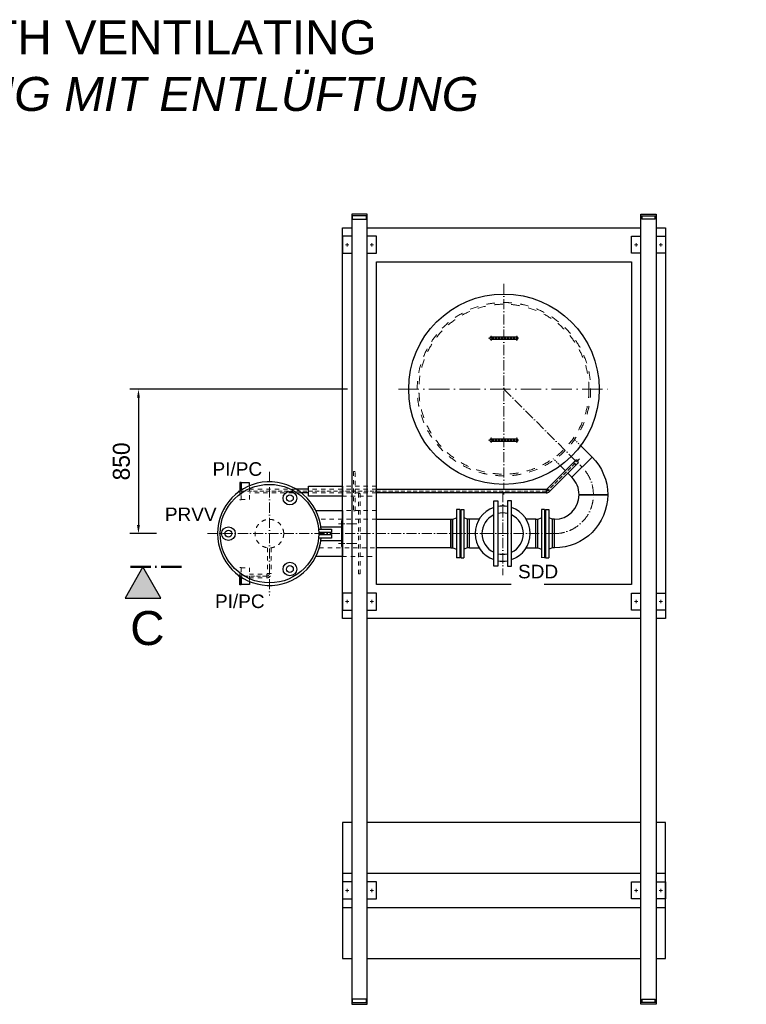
# Model space of a CAD drawing. Header units: millimetres. Extents: x -48448 to 452754, y -13941 to 17062.
# Tile 456 of 458: x 27599 to 31871, y 2246 to 8040. Entities that reach past the tile are written whole.
import ezdxf

# ---------------------------------------------------------------- set-up
doc = ezdxf.new("R2010")
doc.units = ezdxf.units.MM
doc.linetypes.add('ACAD_ISO10W100', pattern=[18, 12, -3, 0, -3])
doc.linetypes.add('JIS_02_1.0', pattern=[2, 1, -1])
doc.layers.add('Bemaßung', color=7, linetype='Continuous', lineweight=13)
doc.layers.add('Beschriftung', color=7, linetype='Continuous')
doc.styles.add('LBB3.5M1000', font='isocp.shx', dxfattribs={"height": 3.5})
doc.dimstyles.new('DIN', dxfattribs={"dimtxt": 2.5, "dimasz": 2.5, "dimexe": 1.25, "dimexo": 0.625, "dimtad": 1, "dimtih": 1, "dimdec": 4, "dimdsep": 46, "dimlunit": 6, "dimtxsty": 'Standard', "dimcen": 2.5, "dimadec": 0, "dimazin": 0, "dimtfac": 1, "dimtdec": 4, "dimtmove": 0, "dimatfit": 3, "dimfxl": 0, "dimtvp": 1, "dimtolj": 1, "dimtzin": 0, "dimarcsym": 0})

# ---------------------------------------------------------------- blocks, each defined once
blk = doc.blocks.new('*D34')
at = {"layer": 'Bemaßung', "color": 0, "lineweight": -2, "transparency": 16777216}
for p, q in [((29525.5, 5865.9), (28247.1, 5865.9)), ((28297.1, 5815.9), (28297.1, 5065.9)), ((28403.7, 5015.9), (28247.1, 5015.9))]:
    blk.add_line(p, q, dxfattribs=at)
at = {"layer": 'Bemaßung', "color": 0, "transparency": 16777216}
for points in [[(28288.8, 5815.9), (28305.5, 5815.9), (28297.1, 5865.9)], [(28288.8, 5065.9), (28305.5, 5065.9), (28297.1, 5015.9)]]:
    blk.add_solid(points, dxfattribs=at)
at = {"layer": 'DEFPOINTS', "color": 0, "transparency": 16777216}
for p in [(29825.5, 5865.9), (28297.1, 5015.9), (28703.7, 5015.9)]:
    blk.add_point(p, dxfattribs=at)
at = {"layer": 'Bemaßung', "color": 0, "transparency": 16777216, "insert": (28197.1, 5440.9), "char_height": 100, "attachment_point": 5, "rotation": 90}
blk.add_mtext('\\A1;850', dxfattribs=at)

msp = doc.modelspace()

# ---------------------------------------------------------------- hatches: boundary and pattern name
at = {"layer": 'Bemaßung'}
h = msp.add_hatch(color=256, dxfattribs=at)
h.dxf.hatch_style = 1
h.paths.add_polyline_path([(28429.616, 4636.351), (28323.878, 4819.495), (28218.14, 4636.351)])

# ---------------------------------------------------------------- linework, layer by layer
for p, q in [((29641.179, 6895.869), (29551.179, 6895.869)), ((29551.179, 6895.869), (29551.179, 6190.019)), ((29641.179, 6190.019), (29641.179, 6895.869)), ((31251.179, 6895.869), (31341.179, 6895.869)), ((31251.179, 2245.869), (31251.179, 6895.869)), ((31341.179, 6895.869), (31341.179, 2245.869)), ((29641.179, 6885.869), (29551.179, 6885.869)), ((29556.179, 6865.869), (29556.179, 6885.869)), ((29556.179, 6865.869), (29636.179, 6865.869)), ((29636.179, 6885.869), (29636.179, 6865.869)), ((31251.179, 6885.869), (31341.179, 6885.869)), ((31256.179, 6885.869), (31256.179, 6865.869)), ((31336.179, 6865.869), (31256.179, 6865.869)), ((31336.179, 6865.869), (31336.179, 6885.869)), ((29551.179, 6190.019), (29551.179, 2245.869)), ((29641.179, 2245.869), (29641.179, 6190.019)), ((30371.179, 6173.869), (30521.179, 6173.869)), ((30521.179, 6157.869), (30371.179, 6157.869)), ((30371.179, 5573.869), (30521.179, 5573.869)), ((30521.179, 5557.869), (30371.179, 5557.869)), ((30964.755, 5466.299), (30897.166, 5533.888)), ((30866.175, 5445.873), (30698.285, 5277.983)), ((30881.236, 5430.812), (30713.346, 5262.922)), ((30806.672, 5386.37), (30778.16, 5414.882)), ((30855.109, 5434.807), (30870.17, 5419.746)), ((30845.749, 5347.293), (30821.733, 5371.309)), ((29296.179, 5276.519), (29225.566, 5276.519)), ((29696.179, 5276.519), (30694.749, 5276.519)), ((30694.749, 5276.519), (30694.749, 5255.219)), ((30713.346, 5262.922), (30698.285, 5277.983)), ((29296.179, 5255.219), (29256.22, 5255.219)), ((30694.749, 5255.219), (29696.179, 5255.219)), ((30186.325, 5158.369), (30167.325, 5158.369)), ((30167.325, 5158.369), (30167.325, 4873.369)), ((30186.325, 5158.369), (30186.325, 4873.369)), ((30192.325, 5158.369), (30192.325, 4873.369)), ((30192.325, 5158.369), (30211.325, 5158.369)), ((30211.325, 5158.369), (30211.325, 4873.369)), ((30685.325, 5158.369), (30666.325, 5158.369)), ((30666.325, 5158.369), (30666.325, 4873.369)), ((30685.325, 5158.369), (30685.325, 4873.369)), ((30691.325, 5158.369), (30691.325, 4873.369)), ((30691.325, 5158.369), (30710.325, 5158.369)), ((30710.325, 5158.369), (30710.325, 4873.369)), ((30134.325, 5100.019), (30146.325, 5100.019)), ((30134.325, 4931.719), (30134.325, 5100.019)), ((30146.325, 5100.019), (30167.325, 5107.869)), ((30146.325, 4931.719), (30146.325, 5100.019)), ((30189.325, 5121.869), (30186.325, 5121.869)), ((30189.325, 5121.869), (30189.325, 4909.869)), ((30189.325, 5121.869), (30189.325, 4909.869)), ((30189.325, 5121.869), (30192.325, 5121.869)), ((30232.325, 5100.019), (30211.325, 5107.869)), ((30244.325, 5100.019), (30232.325, 5100.019)), ((30232.325, 4931.719), (30232.325, 5100.019)), ((30244.325, 4931.719), (30244.325, 5100.019)), ((30300.395, 5100.019), (30244.325, 5100.019)), ((30633.325, 5100.019), (30577.254, 5100.019)), ((30633.325, 5100.019), (30645.325, 5100.019)), ((30633.325, 4931.719), (30633.325, 5100.019)), ((30645.325, 5100.019), (30666.325, 5107.869)), ((30645.325, 4931.719), (30645.325, 5100.019)), ((30688.325, 5121.869), (30685.325, 5121.869)), ((30688.325, 5121.869), (30688.325, 4909.869)), ((30688.325, 5121.869), (30691.325, 5121.869)), ((30688.325, 5121.869), (30688.325, 4909.869)), ((30731.325, 5100.019), (30710.325, 5107.869)), ((30743.325, 5100.019), (30731.325, 5100.019)), ((30731.325, 4931.719), (30731.325, 5100.019)), ((29369.545, 5055.869), (29491.179, 5055.869)), ((29369.545, 4975.869), (29491.179, 4975.869)), ((30134.325, 4931.719), (30146.325, 4931.719)), ((30146.325, 4931.719), (30167.325, 4923.869)), ((30232.325, 4931.719), (30211.325, 4923.869)), ((30244.325, 4931.719), (30232.325, 4931.719)), ((30244.325, 4931.719), (30300.395, 4931.719)), ((30577.254, 4931.719), (30633.325, 4931.719)), ((30633.325, 4931.719), (30645.325, 4931.719)), ((30645.325, 4931.719), (30666.325, 4923.869)), ((30731.325, 4931.719), (30710.325, 4923.869)), ((30743.325, 4931.719), (30731.325, 4931.719)), ((30186.325, 4873.369), (30167.325, 4873.369)), ((30189.325, 4909.869), (30186.325, 4909.869)), ((30189.325, 4909.869), (30192.325, 4909.869)), ((30192.325, 4873.369), (30211.325, 4873.369)), ((30685.325, 4873.369), (30666.325, 4873.369)), ((30688.325, 4909.869), (30685.325, 4909.869)), ((30688.325, 4909.869), (30691.325, 4909.869)), ((30691.325, 4873.369), (30710.325, 4873.369)), ((29556.179, 2255.869), (29556.179, 2275.869)), ((29636.179, 2275.869), (29556.179, 2275.869)), ((29636.179, 2275.869), (29636.179, 2255.869)), ((31256.179, 2275.869), (31336.179, 2275.869)), ((31256.179, 2275.869), (31256.179, 2255.869)), ((31336.179, 2255.869), (31336.179, 2275.869)), ((29551.179, 2255.869), (29641.179, 2255.869)), ((29551.179, 2245.869), (29641.179, 2245.869)), ((31341.179, 2255.869), (31251.179, 2255.869)), ((31341.179, 2245.869), (31251.179, 2245.869))]:
    msp.add_line(p, q)
at = {"linetype": 'ACAD_ISO10W100', "lineweight": 18, "ltscale": 5}
for p, q in [((29523.679, 6705.869), (29523.679, 6725.869)), ((29668.679, 6705.869), (29668.679, 6725.869)), ((31223.679, 6705.869), (31223.679, 6725.869)), ((31368.679, 6705.869), (31368.679, 6725.869)), ((29513.679, 6715.869), (29533.679, 6715.869)), ((29658.679, 6715.869), (29678.679, 6715.869)), ((31233.679, 6715.869), (31213.679, 6715.869)), ((31378.679, 6715.869), (31358.679, 6715.869)), ((30446.179, 6486.563), (30446.179, 5276.519)), ((30446.179, 5865.869), (30905.252, 5406.796)), ((29067.179, 5379.327), (29067.179, 4652.41)), ((30438.825, 5260.905), (30438.825, 4770.832)), ((29580.992, 5073.369), (29474.42, 5073.369)), ((30743.325, 5015.869), (28703.721, 5015.869)), ((29580.992, 4958.369), (29474.42, 4958.369)), ((29513.679, 4615.869), (29533.679, 4615.869)), ((29523.679, 4605.869), (29523.679, 4625.869)), ((29658.679, 4615.869), (29678.679, 4615.869)), ((29668.679, 4605.869), (29668.679, 4625.869)), ((31233.679, 4615.869), (31213.679, 4615.869)), ((31223.679, 4605.869), (31223.679, 4625.869)), ((31378.679, 4615.869), (31358.679, 4615.869)), ((31368.679, 4605.869), (31368.679, 4625.869)), ((29513.679, 2915.869), (29533.679, 2915.869)), ((29523.679, 2905.869), (29523.679, 2925.869)), ((29658.679, 2915.869), (29678.679, 2915.869)), ((29668.679, 2905.869), (29668.679, 2925.869)), ((31233.679, 2915.869), (31213.679, 2915.869)), ((31223.679, 2905.869), (31223.679, 2925.869)), ((31378.679, 2915.869), (31358.679, 2915.869)), ((31368.679, 2905.869), (31368.679, 2925.869))]:
    msp.add_line(p, q, dxfattribs=at)
at = {"linetype": 'ACAD_ISO10W100', "lineweight": 18}
for p, q in [((30355.878, 6165.869), (30536.481, 6165.869)), ((30371.179, 6150.567), (30371.179, 6181.17)), ((30521.179, 6150.567), (30521.179, 6181.17)), ((30355.878, 5565.869), (30536.481, 5565.869)), ((30371.179, 5550.567), (30371.179, 5581.17)), ((30521.179, 5550.567), (30521.179, 5581.17))]:
    msp.add_line(p, q, dxfattribs=at)
at = {"linetype": 'ACAD_ISO10W100', "lineweight": 18, "ltscale": 10}
for p, q in [((29825.485, 5865.869), (31066.874, 5865.869)), ((30446.179, 5255.219), (30446.179, 5245.174))]:
    msp.add_line(p, q, dxfattribs=at)
at = {"linetype": 'JIS_02_1.0', "lineweight": 18, "ltscale": 7}
for p, q in [((30897.166, 5533.888), (30854.193, 5576.861)), ((30778.16, 5414.882), (30735.187, 5457.855))]:
    msp.add_line(p, q, dxfattribs=at)
at = {"linetype": 'ACAD_ISO10W100', "lineweight": 18, "ltscale": 2}
for p, q in [((30890.697, 5455.334), (30705.816, 5270.452)), ((30694.749, 5265.869), (28882.948, 5265.869)), ((28882.948, 4765.822), (29051.529, 4765.869))]:
    msp.add_line(p, q, dxfattribs=at)
at = {"linetype": 'JIS_02_1.0', "lineweight": 18, "ltscale": 25}
for p, q in [((28949.533, 5276.519), (29225.566, 5276.519)), ((29696.179, 5276.519), (29296.179, 5276.519)), ((29256.22, 5255.219), (28949.533, 5255.219)), ((29696.179, 5255.219), (29296.179, 5255.219)), ((29696.179, 5100.019), (29360.341, 5100.019)), ((29056.529, 4932.395), (29056.529, 4781.519)), ((29077.829, 4932.395), (29077.829, 4781.519)), ((29360.341, 4931.719), (29696.179, 4931.719)), ((28949.533, 4776.519), (29051.529, 4776.519)), ((28949.533, 4755.219), (29051.529, 4755.219)), ((29051.529, 4755.219), (29051.529, 4776.519)), ((29056.529, 4781.519), (29077.829, 4781.519))]:
    msp.add_line(p, q, dxfattribs=at)
at = {"linetype": 'ACAD_ISO10W100', "lineweight": 50, "ltscale": 10}
msp.add_line((28250.315, 4819.495), (28566.918, 4819.495), dxfattribs=at)
for points in [[(29496.179, 6190.019), (29496.179, 6815.869), (29551.179, 6815.869)], [(29641.179, 6815.869), (31251.179, 6815.869)], [(31341.179, 6815.869), (31396.179, 6815.869), (31396.179, 4515.869), (31341.179, 4515.869)], [(29551.179, 6765.869), (29496.179, 6765.869), (29496.179, 6665.869), (29551.179, 6665.869)], [(29641.179, 6665.869), (29696.179, 6665.869), (29696.179, 6765.869), (29641.179, 6765.869)], [(31251.179, 6665.869), (31196.179, 6665.869), (31196.179, 6765.869), (31251.179, 6765.869)], [(31341.179, 6765.869), (31396.179, 6765.869), (31396.179, 6665.869), (31341.179, 6665.869)], [(29696.179, 6190.019), (29696.179, 6615.869), (31196.179, 6615.869), (31196.179, 4715.869), (29696.179, 4715.869), (29696.179, 6190.019)], [(29551.179, 4515.869), (29496.179, 4515.869), (29496.179, 6190.019)], [(28900.533, 5271.317), (28900.533, 5316.369), (28892.533, 5316.369), (28892.533, 5265.916)], [(28949.533, 5297.265), (28949.533, 5315.369), (28900.533, 5315.369), (28900.533, 5271.317)], [(29339.929, 5152.369), (29496.179, 5152.369), (29496.179, 4880.94), (29340.71, 4880.94)], [(29355.985, 5042.156), (29431.715, 5042.156), (29431.715, 5021.754), (29357.119, 5021.754)], [(29357.119, 5009.984), (29431.715, 5009.984), (29431.715, 4989.581), (29355.985, 4989.581)], [(28900.533, 4760.421), (28900.533, 4715.369), (28892.533, 4715.369), (28892.533, 4765.822)], [(28949.533, 4734.472), (28949.533, 4716.369), (28900.533, 4716.369), (28900.533, 4760.421)], [(29551.179, 4665.869), (29496.179, 4665.869), (29496.179, 4565.869), (29551.179, 4565.869)], [(29641.179, 4565.869), (29696.179, 4565.869), (29696.179, 4665.869), (29641.179, 4665.869)], [(31251.179, 4565.869), (31196.179, 4565.869), (31196.179, 4665.869), (31251.179, 4665.869)], [(31341.179, 4665.869), (31396.179, 4665.869), (31396.179, 4565.869), (31341.179, 4565.869)], [(31251.179, 4515.869), (29641.179, 4515.869)], [(29551.179, 3315.869), (29496.179, 3315.869), (29496.179, 2515.869), (29551.179, 2515.869)], [(31251.179, 3315.869), (29641.179, 3315.869)], [(31341.179, 2515.869), (31396.179, 2515.869), (31396.179, 3315.869), (31341.179, 3315.869)], [(29551.179, 3015.869), (29496.179, 3015.869), (29496.179, 2815.869), (29551.179, 2815.869)], [(31251.179, 3015.869), (29641.179, 3015.869)], [(31341.179, 2815.869), (31396.179, 2815.869), (31396.179, 3015.869), (31341.179, 3015.869)], [(29551.179, 2965.869), (29496.179, 2965.869), (29496.179, 2865.869), (29551.179, 2865.869)], [(29641.179, 2865.869), (29696.179, 2865.869), (29696.179, 2965.869), (29641.179, 2965.869)], [(31251.179, 2865.869), (31196.179, 2865.869), (31196.179, 2965.869), (31251.179, 2965.869)], [(31341.179, 2965.869), (31396.179, 2965.869), (31396.179, 2865.869), (31341.179, 2865.869)], [(29641.179, 2815.869), (31251.179, 2815.869)], [(29641.179, 2515.869), (31251.179, 2515.869)]]:
    msp.add_lwpolyline(points)
for points in [[(30964.755, 5466.299, -0.19891237), (31056.475, 5244.869), (30888.175, 5244.869, 0.19891237), (30845.749, 5347.293)], [(30743.325, 4931.719), (30743.325, 5100.019, 0.41421356), (30888.175, 5244.869), (31056.475, 5244.869, -0.41421356)]]:
    msp.add_lwpolyline(points, format="xyb", close=True)
at = {"linetype": 'JIS_02_1.0', "lineweight": 18, "ltscale": 25}
for points in [[(29571.179, 5380.944), (29561.179, 5380.944), (29561.179, 5150.794), (29571.179, 5150.794)], [(29601.179, 5252.591), (29591.179, 5252.591), (29591.179, 4779.146), (29601.179, 4779.146)]]:
    msp.add_lwpolyline(points, close=True, dxfattribs=at)
for points in [[(28900.533, 5271.317), (28900.533, 5216.369), (28949.533, 5216.369), (28949.533, 5297.265)], [(29496.179, 5235.719), (29696.179, 5235.719), (29696.179, 5296.019), (29496.179, 5296.019)], [(28892.533, 5265.916), (28892.533, 5215.369), (28900.533, 5215.369), (28900.533, 5271.317)], [(29496.179, 4880.94), (29696.179, 4880.94), (29696.179, 5152.369), (29496.179, 5152.369)], [(28892.533, 4765.822), (28892.533, 4816.369), (28900.533, 4816.369), (28900.533, 4760.421)], [(28900.533, 4760.421), (28900.533, 4815.369), (28949.533, 4815.369), (28949.533, 4734.472)]]:
    msp.add_lwpolyline(points, dxfattribs=at)
for points in [[(29296.179, 5235.719), (29296.179, 5296.019), (29496.179, 5296.019), (29496.179, 5235.719)], [(30386.1, 4823.369), (30386.1, 5208.369), (30410.1, 5208.369), (30410.1, 4823.369)], [(29696.179, 4931.719), (29696.179, 5100.019), (30134.325, 5100.019), (30134.325, 4931.719)], [(29496.179, 4940.869), (29496.179, 5090.869), (29491.179, 5090.869), (29491.179, 4940.869)], [(28323.878, 4819.495), (28218.14, 4636.351), (28429.616, 4636.351)]]:
    msp.add_lwpolyline(points, close=True)
for centre, radius in [((30446.179, 5865.869), 560), ((29067.179, 5015.869), 290), ((29187.595, 5224.435), 40), ((29187.595, 5224.435), 20), ((28826.348, 5015.869), 40), ((28826.348, 5015.869), 20), ((29187.595, 4807.303), 40), ((29187.595, 4807.303), 20)]:
    msp.add_circle(centre, radius)
at = {"linetype": 'JIS_02_1.0', "lineweight": 18, "ltscale": 50}
for radius in [510, 500]:
    msp.add_circle((30446.179, 5865.869), radius, dxfattribs=at)
at = {"linetype": 'JIS_02_1.0', "lineweight": 18, "ltscale": 25}
msp.add_circle((29067.179, 5015.869), 84.15, dxfattribs=at)
for centre, radius, start, end in [((30371.179, 6165.869), 8, 90, 270), ((30521.179, 6165.869), 8, 270, 90), ((30371.179, 5565.869), 8, 90, 270), ((30521.179, 5565.869), 8, 270, 90), ((30873.706, 5438.343), 10.65, 315, 135), ((29067.179, 5015.869), 305, 4.9443337, 355.0556663), ((30694.749, 5281.519), 5, 270, 315), ((30694.749, 5281.519), 26.3, 270, 315), ((30438.825, 5015.869), 162, 108.9933, 251.0067), ((30438.825, 5015.869), 162, 79.7869187, 100.2130813), ((30438.825, 5015.869), 121.761, 115.6590082, 244.3409918), ((30438.825, 5015.869), 121.761, 76.3549428, 103.6450572), ((30438.825, 5015.869), 121.761, 295.6590082, 64.3409918)]:
    msp.add_arc(centre, radius, start, end)
at = {"linetype": 'ACAD_ISO10W100', "lineweight": 18, "ltscale": 5}
for start, end in [(0, 45), (270, 0)]:
    msp.add_arc((30743.325, 5244.869), 229, start, end, dxfattribs=at)
at = {"linetype": 'ACAD_ISO10W100', "lineweight": 18, "ltscale": 2}
for centre, end in [((30694.749, 5281.519), 315), ((29051.529, 4781.519), 0)]:
    msp.add_arc(centre, 15.65, 270, end, dxfattribs=at)
at = {"linetype": 'JIS_02_1.0', "lineweight": 18, "ltscale": 25}
for radius in [5, 26.3]:
    msp.add_arc((29051.529, 4781.519), radius, 270, 0, dxfattribs=at)

# ---------------------------------------------------------------- texts
at = {"layer": 'Beschriftung', "color": 0, "char_height": 200, "attachment_point": 1, "style": 'LBB3.5M1000'}
for s, insert, width in [('\\pi2140;{\\fArial|b0|i0|c0|p34;MANHOLE WITH VENTILATING\\P\\pi1515.8;\\fArial|b0|i1|c0|p34;MONTAGEÖFFNUNG MIT ENTLÜFTUNG}', (23474.242, 8036.818), 8324.44022), ('{\\fArial|b0|i0|c0|p34;C}', (28248.524, 4560.156, -475), 208.75517)]:
    msp.add_mtext(s, dxfattribs=dict(at, insert=insert, width=width))
at = {"layer": 'Beschriftung', "insert": (28452.562, 5169.338), "char_height": 80, "width": 111.95845, "attachment_point": 1, "style": 'LBB3.5M1000', "bg_fill": 2}
msp.add_mtext('{\\fArial|b0|i0|c0|p34;\\C256;PRVV}', dxfattribs=at)

# ---------------------------------------------------------------- next in the draw order: texts
at = {"layer": 'Beschriftung', "char_height": 80, "width": 111.95845, "attachment_point": 1, "style": 'LBB3.5M1000', "bg_fill": 2}
for s, insert in [('{\\fArial|b0|i0|c0|p34;\\C256;PI/PC}', (28732.62, 5435.978)), ('{\\fArial|b0|i0|c0|p34;\\C256;SDD}', (30529.102, 4832.694)), ('{\\fArial|b0|i0|c0|p34;\\C256;PI/PC}', (28747.098, 4657.94))]:
    msp.add_mtext(s, dxfattribs=dict(at, insert=insert))

# ---------------------------------------------------------------- next in the draw order: linework, layer by layer
msp.add_lwpolyline([(30491.549, 4823.369), (30491.549, 5208.369), (30467.549, 5208.369), (30467.549, 4823.369)], close=True)
for radius, start, end in [(162, 288.9933, 71.0067), (121.761, 256.3549428, 283.6450572), (162, 259.7869187, 280.2130813)]:
    msp.add_arc((30438.825, 5015.869), radius, start, end)

# ---------------------------------------------------------------- next in the draw order: dimensions: what is measured, and where the dimension line sits
at = {"layer": 'Bemaßung'}
dim = msp.add_linear_dim(base=(28297.138, 5015.869), p1=(29825.485, 5865.869), p2=(28703.721, 5015.869), angle=90, dimstyle='DIN', override={"dimscale": 100, "dimtxt": 1, "dimasz": 0.5, "dimexe": 0.5, "dimexo": 3, "dimgap": 0.5, "dimtih": 0, "dimdec": 2, "dimsah": 1, "dimtmove": 2}, dxfattribs=at)
dim.commit()
dim.dimension.update_dxf_attribs({"geometry": '*D34', "text_midpoint": (28197.138, 5440.869)})

doc.saveas('drawing.dxf')
